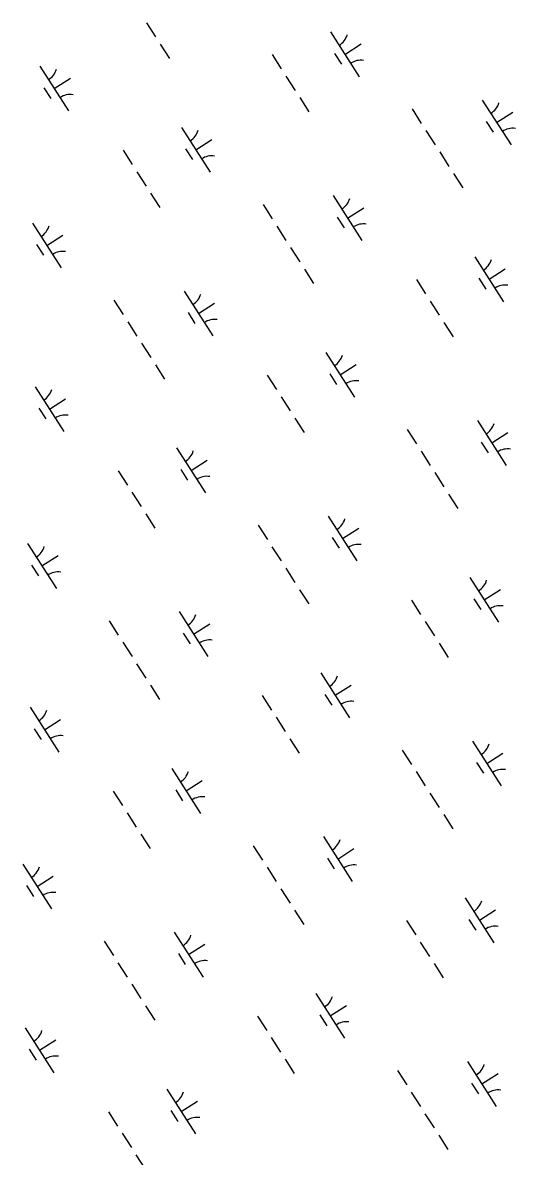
# Model space of a CAD drawing. Extents: x 3962991 to 3983549, y 181631 to 204078.
# Drawn here: x 3971661 to 3972124, y 197733 to 198797 of the extents above; entities that cross this region are included whole.
import ezdxf

# ---------------------------------------------------------------- set-up
doc = ezdxf.new("R2010")
doc.units = 0
doc.layers.add('V-WETL-SWMP', color=7, linetype='Continuous')

msp = doc.modelspace()

# ---------------------------------------------------------------- linework, layer by layer
at = {"layer": 'V-WETL-SWMP'}
for p, q in [((3971777.1, 198797.4), (3971785.8, 198784)), ((3971950.1, 198788.8), (3971977.1, 198746.7)), ((3971790.1, 198777.2), (3971798.7, 198763.8)), ((3971963.6, 198767.7), (3971978.8, 198777.5)), ((3971895.2, 198767.5), (3971903.8, 198754)), ((3971953.9, 198768.6), (3971960.4, 198758.5)), ((3971677.1, 198756.6), (3971704, 198714.5)), ((3971690.6, 198735.5), (3971705.7, 198745.2)), ((3971908.2, 198747.3), (3971916.8, 198733.8)), ((3971680.8, 198736.4), (3971687.3, 198726.3)), ((3971921.1, 198727.1), (3971929.8, 198713.6)), ((3972026.7, 198716.4), (3972035.3, 198702.9)), ((3972092.6, 198724.8), (3972119.6, 198682.7)), ((3972106.1, 198703.8), (3972121.2, 198713.5)), ((3971810.1, 198699), (3971837.1, 198656.9)), ((3972039.6, 198696.2), (3972048.3, 198682.7)), ((3972096.3, 198704.7), (3972102.8, 198694.6)), ((3971823.6, 198678), (3971838.7, 198687.7)), ((3971755.2, 198677.7), (3971763.8, 198664.2)), ((3971813.8, 198678.9), (3971820.3, 198668.8)), ((3972052.6, 198676), (3972061.2, 198662.5)), ((3971768.1, 198657.5), (3971776.8, 198644)), ((3972065.5, 198655.8), (3972074.2, 198642.3)), ((3971781.1, 198637.3), (3971789.7, 198623.8)), ((3971952.5, 198635.1), (3971979.5, 198593)), ((3971886.7, 198626.6), (3971895.3, 198613.1)), ((3971966, 198614), (3971981.2, 198623.7)), ((3971956.3, 198614.9), (3971962.8, 198604.8)), ((3971670.1, 198609.2), (3971697, 198567.1)), ((3971899.6, 198606.4), (3971908.2, 198592.9)), ((3971673.8, 198589.1), (3971680.3, 198579)), ((3971683.5, 198588.2), (3971698.7, 198597.9)), ((3971912.6, 198586.2), (3971921.2, 198572.7)), ((3972085.6, 198577.5), (3972112.5, 198535.4)), ((3971925.5, 198566), (3971934.2, 198552.5)), ((3972089.3, 198557.4), (3972095.8, 198547.3)), ((3972099.1, 198556.5), (3972114.2, 198566.2)), ((3972030.7, 198556.2), (3972039.3, 198542.8)), ((3971746.6, 198536.8), (3971755.3, 198523.3)), ((3971812.5, 198545.3), (3971839.5, 198503.2)), ((3972043.6, 198536), (3972052.2, 198522.6)), ((3971816.3, 198525.1), (3971822.7, 198515)), ((3971826, 198524.2), (3971841.2, 198534)), ((3971759.6, 198516.6), (3971768.2, 198503.1)), ((3972056.6, 198515.8), (3972065.2, 198502.3)), ((3971772.5, 198496.4), (3971781.2, 198482.9)), ((3971945.5, 198487.7), (3971972.5, 198445.7)), ((3971785.5, 198476.2), (3971794.1, 198462.7)), ((3971959, 198466.7), (3971974.2, 198476.4)), ((3971890.6, 198466.5), (3971899.3, 198453)), ((3971949.3, 198467.6), (3971955.8, 198457.5)), ((3971672.5, 198455.5), (3971699.5, 198413.4)), ((3971686, 198434.5), (3971701.1, 198444.2)), ((3971903.6, 198446.2), (3971912.2, 198432.8)), ((3971676.2, 198435.4), (3971682.7, 198425.3)), ((3971916.5, 198426), (3971925.2, 198412.6)), ((3972088, 198423.8), (3972115, 198381.7)), ((3972022.1, 198415.3), (3972030.7, 198401.9)), ((3972101.5, 198402.8), (3972116.6, 198412.5)), ((3971805.5, 198398), (3971832.5, 198355.9)), ((3972091.7, 198403.6), (3972098.2, 198393.5)), ((3971819, 198376.9), (3971834.1, 198386.6)), ((3972035.1, 198395.1), (3972043.7, 198381.6)), ((3971750.6, 198376.7), (3971759.2, 198363.2)), ((3971809.3, 198377.8), (3971815.7, 198367.7)), ((3972048, 198374.9), (3972056.6, 198361.4)), ((3971763.5, 198356.5), (3971772.2, 198343)), ((3972061, 198354.7), (3972069.6, 198341.2)), ((3971776.5, 198336.3), (3971785.1, 198322.8)), ((3971947.9, 198334), (3971974.9, 198291.9)), ((3971882.1, 198325.6), (3971890.7, 198312.1)), ((3971961.4, 198313), (3971976.6, 198322.7)), ((3971951.7, 198313.9), (3971958.2, 198303.8)), ((3971665.5, 198308.2), (3971692.5, 198266.1)), ((3971895, 198305.3), (3971903.7, 198291.9)), ((3971679, 198287.2), (3971694.1, 198296.9)), ((3971669.2, 198288), (3971675.7, 198277.9)), ((3971908, 198285.1), (3971916.6, 198271.7)), ((3972081, 198276.5), (3972108, 198234.4)), ((3971920.9, 198264.9), (3971929.6, 198251.5)), ((3972094.5, 198255.4), (3972109.6, 198265.2)), ((3972026.1, 198255.2), (3972034.7, 198241.7)), ((3972084.7, 198256.3), (3972091.2, 198246.2)), ((3971807.9, 198244.3), (3971834.9, 198202.2)), ((3971742, 198235.8), (3971750.7, 198222.3)), ((3971821.4, 198223.2), (3971836.6, 198232.9)), ((3972039, 198235), (3972047.7, 198221.5)), ((3971811.7, 198224.1), (3971818.2, 198214)), ((3971755, 198215.6), (3971763.6, 198202.1)), ((3972052, 198214.8), (3972060.6, 198201.3)), ((3971767.9, 198195.4), (3971776.6, 198181.9)), ((3971940.9, 198186.7), (3971967.9, 198144.6)), ((3971780.9, 198175.2), (3971789.5, 198161.7)), ((3971954.4, 198165.7), (3971969.6, 198175.4)), ((3971886, 198165.4), (3971894.7, 198151.9)), ((3971944.7, 198166.6), (3971951.2, 198156.4)), ((3971667.9, 198154.5), (3971694.9, 198112.4)), ((3971681.4, 198133.4), (3971696.5, 198143.1)), ((3971899, 198145.2), (3971907.6, 198131.7)), ((3971671.6, 198134.3), (3971678.1, 198124.2)), ((3971911.9, 198125), (3971920.6, 198111.5)), ((3972083.4, 198122.8), (3972110.4, 198080.7)), ((3972017.5, 198114.3), (3972026.1, 198100.8)), ((3972096.9, 198101.7), (3972112, 198111.4)), ((3972087.1, 198102.6), (3972093.6, 198092.5)), ((3971800.9, 198096.9), (3971827.9, 198054.8)), ((3972030.5, 198094.1), (3972039.1, 198080.6)), ((3971814.4, 198075.9), (3971829.6, 198085.6)), ((3971746, 198075.6), (3971754.6, 198062.2)), ((3971804.7, 198076.8), (3971811.1, 198066.7)), ((3972043.4, 198073.9), (3972052, 198060.4)), ((3971759, 198055.4), (3971767.6, 198042)), ((3972056.4, 198053.7), (3972065, 198040.2)), ((3971771.9, 198035.2), (3971780.5, 198021.8)), ((3971877.5, 198024.5), (3971886.1, 198011)), ((3971943.4, 198033), (3971970.3, 197990.9)), ((3971956.8, 198011.9), (3971972, 198021.7)), ((3971660.9, 198007.2), (3971687.9, 197965.1)), ((3971890.4, 198004.3), (3971899.1, 197990.8)), ((3971947.1, 198012.8), (3971953.6, 198002.7)), ((3971674.4, 197986.1), (3971689.5, 197995.8)), ((3971664.6, 197987), (3971671.1, 197976.9)), ((3971903.4, 197984.1), (3971912, 197970.6)), ((3972076.4, 197975.4), (3972103.4, 197933.4)), ((3971916.3, 197963.9), (3971925, 197950.4)), ((3972089.9, 197954.4), (3972105, 197964.1)), ((3972021.5, 197954.1), (3972030.1, 197940.7)), ((3972080.1, 197955.3), (3972086.6, 197945.2)), ((3971803.3, 197943.2), (3971830.3, 197901.1)), ((3971737.4, 197934.7), (3971746.1, 197921.3)), ((3971816.8, 197922.2), (3971832, 197931.9)), ((3972034.4, 197933.9), (3972043.1, 197920.5)), ((3971807.1, 197923.1), (3971813.6, 197912.9)), ((3971750.4, 197914.5), (3971759, 197901.1)), ((3972047.4, 197913.7), (3972056, 197900.3)), ((3971763.3, 197894.3), (3971772, 197880.9)), ((3971936.3, 197885.7), (3971963.3, 197843.6)), ((3971776.3, 197874.1), (3971784.9, 197860.7)), ((3971940.1, 197865.5), (3971946.6, 197855.4)), ((3971949.8, 197864.6), (3971965, 197874.3)), ((3971881.4, 197864.4), (3971890.1, 197850.9)), ((3971663.3, 197853.4), (3971690.3, 197811.3)), ((3971894.4, 197844.2), (3971903, 197830.7)), ((3971667.1, 197833.3), (3971673.5, 197823.2)), ((3971676.8, 197832.4), (3971691.9, 197842.1)), ((3971907.3, 197824), (3971916, 197810.5)), ((3972012.9, 197813.2), (3972021.6, 197799.8)), ((3972078.8, 197821.7), (3972105.8, 197779.6)), ((3972082.6, 197801.6), (3972089, 197791.5)), ((3972092.3, 197800.7), (3972107.4, 197810.4)), ((3971796.3, 197795.9), (3971823.3, 197753.8)), ((3972025.9, 197793), (3972034.5, 197779.6)), ((3971809.8, 197774.8), (3971825, 197784.6)), ((3971741.4, 197774.6), (3971750, 197761.1)), ((3971800.1, 197775.7), (3971806.6, 197765.6)), ((3972038.8, 197772.8), (3972047.5, 197759.4)), ((3971754.4, 197754.4), (3971763, 197740.9)), ((3972051.8, 197752.6), (3972060.4, 197739.2)), ((3971767.3, 197734.2), (3971776, 197720.7))]:
    msp.add_line(p, q, dxfattribs=at)
for centre, start, end in [((3971948.9, 198791.1), 301.8919, 343.4355), ((3971978.7, 198744.6), 81.8919, 123.4355), ((3971675.8, 198758.9), 301.8919, 343.4355), ((3971705.7, 198712.4), 81.8919, 123.4355), ((3972091.4, 198727.2), 301.8919, 343.4355), ((3971808.9, 198701.4), 301.8919, 343.4355), ((3972121.2, 198680.7), 81.8919, 123.4355), ((3971838.7, 198654.8), 81.8919, 123.4355), ((3971951.3, 198637.4), 301.8919, 343.4355), ((3971668.8, 198611.6), 301.8919, 343.4355), ((3971981.1, 198590.9), 81.8919, 123.4355), ((3971698.7, 198565.1), 81.8919, 123.4355), ((3972084.3, 198579.9), 301.8919, 343.4355), ((3972114.2, 198533.4), 81.8919, 123.4355), ((3971811.3, 198547.6), 301.8919, 343.4355), ((3971841.1, 198501.1), 81.8919, 123.4355), ((3971944.3, 198490.1), 301.8919, 343.4355), ((3971974.1, 198443.6), 81.8919, 123.4355), ((3971671.3, 198457.9), 301.8919, 343.4355), ((3971701.1, 198411.3), 81.8919, 123.4355), ((3972086.8, 198426.1), 301.8919, 343.4355), ((3972116.6, 198379.6), 81.8919, 123.4355), ((3971804.3, 198400.3), 301.8919, 343.4355), ((3971834.1, 198353.8), 81.8919, 123.4355), ((3971946.7, 198336.4), 301.8919, 343.4355), ((3971664.3, 198310.5), 301.8919, 343.4355), ((3971976.5, 198289.9), 81.8919, 123.4355), ((3971694.1, 198264), 81.8919, 123.4355), ((3972079.8, 198278.8), 301.8919, 343.4355), ((3972109.6, 198232.3), 81.8919, 123.4355), ((3971806.7, 198246.6), 301.8919, 343.4355), ((3971836.5, 198200.1), 81.8919, 123.4355), ((3971939.7, 198189), 301.8919, 343.4355), ((3971969.5, 198142.5), 81.8919, 123.4355), ((3971666.7, 198156.8), 301.8919, 343.4355), ((3971696.5, 198110.3), 81.8919, 123.4355), ((3972082.2, 198125.1), 301.8919, 343.4355), ((3971799.7, 198099.3), 301.8919, 343.4355), ((3972112, 198078.6), 81.8919, 123.4355), ((3971829.5, 198052.8), 81.8919, 123.4355), ((3971942.1, 198035.3), 301.8919, 343.4355), ((3971659.7, 198009.5), 301.8919, 343.4355), ((3971972, 197988.8), 81.8919, 123.4355), ((3971689.5, 197963), 81.8919, 123.4355), ((3972075.2, 197977.8), 301.8919, 343.4355), ((3971802.1, 197945.5), 301.8919, 343.4355), ((3972105, 197931.3), 81.8919, 123.4355), ((3971831.9, 197899), 81.8919, 123.4355), ((3971935.1, 197888), 301.8919, 343.4355), ((3971964.9, 197841.5), 81.8919, 123.4355), ((3971662.1, 197855.8), 301.8919, 343.4355), ((3971691.9, 197809.3), 81.8919, 123.4355), ((3972077.6, 197824.1), 301.8919, 343.4355), ((3971795.1, 197798.2), 301.8919, 343.4355), ((3972107.4, 197777.5), 81.8919, 123.4355), ((3971824.9, 197751.7), 81.8919, 123.4355)]:
    msp.add_arc(centre, 17.6, start, end, dxfattribs=at)

doc.saveas('drawing.dxf')
